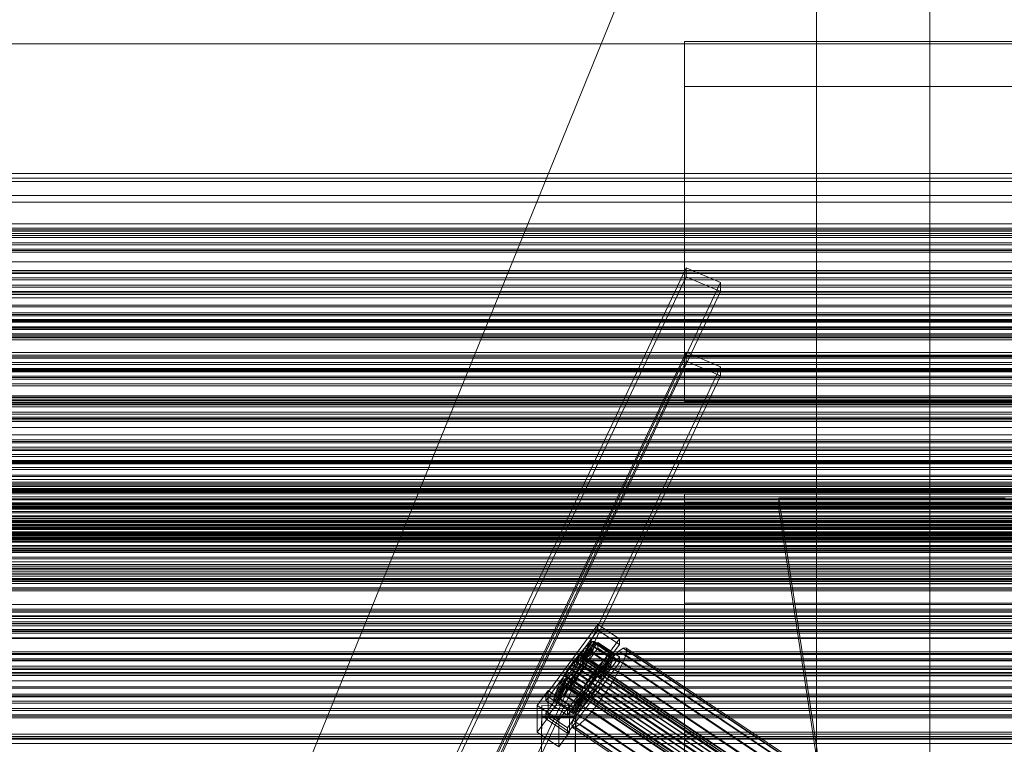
# Model space of a CAD drawing. Header units: millimetres. Extents: x -2233 to 61924, y -68080 to 6847.
# Tile 283 of 656: x -652 to -130, y -32703 to -32319. Entities that reach past the tile are written whole.
import ezdxf

# ---------------------------------------------------------------- set-up
doc = ezdxf.new("R2010")
doc.units = ezdxf.units.MM
for name, color, linetype, lineweight in [('COTAS_P', 1, 'Continuous', 0), ('frontal_C02', 7, 'Continuous', 0), ('frontal_C03', 7, 'Continuous', 0), ('frontal_C03-dry', 7, 'Continuous', 0), ('frontal_dosificador', 7, 'Continuous', 0), ('frontal_tolva', 7, 'Continuous', 0)]:
    doc.layers.add(name, color=color, linetype=linetype, lineweight=lineweight)
doc.dimstyles.new('R19_100', dxfattribs={"dimtxt": 250, "dimasz": 150, "dimexe": 150, "dimexo": 80, "dimgap": 100, "dimtad": 1, "dimtih": 1, "dimtoh": 1, "dimdsep": 46, "dimcen": 0.09, "dimadec": 0, "dimazin": 0, "dimtfac": 1, "dimtdec": 4, "dimtofl": 0, "dimtmove": 0, "dimatfit": 3, "dimfxl": 1, "dimtolj": 1, "dimtzin": 0, "dimarcsym": 0})

# ---------------------------------------------------------------- blocks, each defined once
blk = doc.blocks.new('DIM_R27_53')
at = {"layer": 'COTAS_P'}
for p, q in [((-150, -32000), (550, -32000)), ((550, -32000), (505, -32150)), ((550, -34600), (550, -32000)), ((550, -32000), (595, -32150)), ((550, -34600), (505, -34450)), ((550, -34600), (595, -34450)), ((-150, -34600), (550, -34600))]:
    blk.add_line(p, q, dxfattribs=at)
blk.add_text('2600 P', height=250, rotation=90, dxfattribs=at).set_placement((450, -33300))

msp = doc.modelspace()

# ---------------------------------------------------------------- linework, layer by layer
at = {"layer": 'frontal_C02'}
for p, q in [((-300, -32497.005), (-300, -32330.096)), ((-300, -32330.096), (300, -32330.096)), ((-300, -32353.96), (-300, -32330.096)), ((300, -32353.96), (-300, -32353.96)), ((-300, -32353.96), (-300, -32520.869)), ((-439.114, -32745.966), (-299.114, -32450.056)), ((-299.114, -32454.825), (-299.114, -32450.056)), ((-299.114, -32450.056), (-280.886, -32457.913)), ((-439.114, -32750.735), (-299.114, -32454.825)), ((-280.886, -32457.913), (-420.886, -32753.824)), ((-280.886, -32462.682), (-299.114, -32454.825)), ((-280.886, -32457.913), (-280.886, -32462.682)), ((-420.886, -32758.593), (-280.886, -32462.682)), ((-439.114, -32790.674), (-299.114, -32494.763)), ((-439.114, -32795.443), (-299.114, -32499.532)), ((300, -32497.005), (-300, -32497.005)), ((-300, -32497.005), (-300, -32520.869)), ((-299.114, -32499.532), (-299.114, -32494.763)), ((-299.114, -32494.763), (-280.886, -32502.621)), ((-280.886, -32507.39), (-299.114, -32499.532)), ((-280.886, -32502.621), (-420.886, -32798.531)), ((-280.886, -32502.621), (-280.886, -32507.39)), ((-420.886, -32803.3), (-280.886, -32507.39)), ((-300, -32520.869), (300, -32520.869)), ((-300, -32574.376), (-300, -32570.15)), ((-300, -32570.15), (-300, -32578.181)), ((300, -32570.15), (-300, -32570.15)), ((-130, -32572.359), (-250, -32572.359)), ((-250, -32572.359), (-228.298, -32715.693)), ((-250, -32572.359), (-250, -32578.09)), ((-300, -32590.57), (-300, -32574.376)), ((300, -32574.376), (-300, -32574.376)), ((-300, -32578.181), (-300, -32597.921)), ((300, -32578.181), (-300, -32578.181)), ((-228.298, -32721.423), (-250, -32578.09)), ((-250, -32578.09), (-130, -32578.09)), ((-300, -32617.629), (-300, -32590.57)), ((300, -32590.57), (-300, -32590.57)), ((-300, -32597.921), (-300, -32628.025)), ((300, -32597.921), (-300, -32597.921)), ((-300, -32653.709), (-300, -32617.629)), ((300, -32617.629), (-300, -32617.629)), ((-300, -32628.025), (-300, -32666.441)), ((300, -32628.025), (-300, -32628.025)), ((-373.501, -32676.791), (-345.969, -32639.269)), ((-345.981, -32642.249), (-345.969, -32639.269)), ((-345.969, -32639.269), (-334.501, -32646.938)), ((-345.981, -32642.249), (-373.513, -32679.772)), ((-334.513, -32649.918), (-345.981, -32642.249)), ((-373.539, -32686.329), (-346.008, -32648.806)), ((-362.045, -32687.441), (-334.513, -32649.918)), ((-334.501, -32646.938), (-362.033, -32684.46)), ((-354.71, -32657.183), (-350.645, -32649.548)), ((-353.892, -32656.621), (-348.918, -32648.361)), ((-353.378, -32656.565), (-347.835, -32648.243)), ((-353.205, -32657.02), (-347.47, -32649.202)), ((-350.645, -32649.548), (-352.899, -32651.724)), ((-348.918, -32648.361), (-350.645, -32649.548)), ((-350.645, -32649.548), (-340.816, -32656.122)), ((-347.835, -32648.243), (-348.918, -32648.361)), ((-348.918, -32648.361), (-339.088, -32654.934)), ((-347.847, -32651.174), (-347.47, -32649.202)), ((-347.835, -32648.243), (-338.005, -32654.816)), ((-347.47, -32649.202), (-347.835, -32648.243)), ((-347.47, -32649.202), (-337.64, -32655.776)), ((-346.02, -32651.787), (-346.008, -32648.806)), ((-346.008, -32648.806), (-334.539, -32656.475)), ((-334.501, -32646.938), (-334.513, -32649.918)), ((-346.02, -32651.787), (-373.551, -32689.309)), ((-355.525, -32654.741), (-358.345, -32658.392)), ((-356.348, -32656.088), (-357.415, -32657.119)), ((-357.021, -32659.643), (-355.525, -32654.741)), ((-355.53, -32655.525), (-356.348, -32656.088)), ((-356.348, -32656.088), (-142.549, -32799.063)), ((-355.777, -32658.214), (-352.899, -32651.724)), ((-355.017, -32655.469), (-355.53, -32655.525)), ((-355.53, -32655.525), (-141.731, -32798.501)), ((-352.899, -32651.724), (-355.525, -32654.741)), ((-355.525, -32654.741), (-345.695, -32661.314)), ((-355.022, -32656.858), (-354.844, -32655.924)), ((-354.844, -32655.924), (-355.017, -32655.469)), ((-355.017, -32655.469), (-141.218, -32798.445)), ((-354.844, -32655.924), (-141.045, -32798.899)), ((-353.902, -32659.303), (-348.941, -32654.024)), ((-353.384, -32657.954), (-347.847, -32651.174)), ((-352.899, -32651.724), (-343.069, -32658.298)), ((-350.678, -32657.557), (-348.941, -32654.024)), ((-348.941, -32654.024), (-347.847, -32651.174)), ((-348.941, -32654.024), (-339.111, -32660.597)), ((-347.847, -32651.174), (-338.017, -32657.748)), ((-334.551, -32659.456), (-346.02, -32651.787)), ((-340.816, -32656.122), (-344.88, -32663.757)), ((-339.088, -32654.934), (-344.062, -32663.195)), ((-338.005, -32654.816), (-343.549, -32663.139)), ((-337.64, -32655.776), (-343.376, -32663.593)), ((-343.069, -32658.298), (-340.816, -32656.122)), ((-340.816, -32656.122), (-339.088, -32654.934)), ((-339.088, -32654.934), (-338.005, -32654.816)), ((-337.64, -32655.776), (-338.017, -32657.748)), ((-338.005, -32654.816), (-337.64, -32655.776)), ((-334.938, -32653.427), (-337.95, -32656.336)), ((-332.629, -32651.839), (-334.938, -32653.427)), ((-334.938, -32653.427), (-150.629, -32776.681)), ((-332.659, -32659.41), (-331.197, -32655.6)), ((-331.181, -32651.681), (-332.629, -32651.839)), ((-332.629, -32651.839), (-148.32, -32775.094)), ((-331.197, -32655.6), (-330.692, -32652.964)), ((-331.197, -32655.6), (-146.887, -32778.855)), ((-330.692, -32652.964), (-331.181, -32651.681)), ((-331.181, -32651.681), (-146.872, -32774.936)), ((-330.692, -32652.964), (-146.383, -32776.219)), ((-300, -32696.351), (-300, -32653.709)), ((300, -32653.709), (-300, -32653.709)), ((-362.083, -32696.978), (-334.551, -32659.456)), ((-334.539, -32656.475), (-362.071, -32693.998)), ((-359.995, -32660.277), (-361.332, -32662.189)), ((-358.345, -32658.392), (-361.166, -32662.429)), ((-358.659, -32658.547), (-359.995, -32660.277)), ((-146.196, -32803.252), (-359.995, -32660.277)), ((-359.693, -32663.285), (-358.357, -32661.373)), ((-357.415, -32657.119), (-358.659, -32658.547)), ((-358.659, -32658.547), (-144.861, -32801.523)), ((-358.345, -32658.392), (-358.357, -32661.373)), ((-358.357, -32661.373), (-357.021, -32659.643)), ((-358.357, -32661.373), (-348.527, -32667.946)), ((-348.515, -32664.966), (-358.345, -32658.392)), ((-357.434, -32661.765), (-356.363, -32659.881)), ((-357.415, -32657.119), (-143.617, -32800.094)), ((-357.021, -32659.643), (-355.777, -32658.214)), ((-347.191, -32666.217), (-357.021, -32659.643)), ((-356.363, -32659.881), (-355.541, -32658.208)), ((-356.363, -32659.881), (-142.565, -32802.857)), ((-354.725, -32660.977), (-355.796, -32662.86)), ((-355.796, -32662.86), (-352.938, -32661.533)), ((-355.777, -32658.214), (-354.71, -32657.183)), ((-345.947, -32664.788), (-355.777, -32658.214)), ((-355.569, -32665.681), (-352.938, -32661.533)), ((-355.541, -32658.208), (-355.022, -32656.858)), ((-355.541, -32658.208), (-141.742, -32801.183)), ((-355.022, -32656.858), (-141.224, -32799.833)), ((-354.725, -32660.977), (-350.678, -32657.557)), ((-353.902, -32659.303), (-354.725, -32660.977)), ((-344.895, -32667.551), (-354.725, -32660.977)), ((-354.71, -32657.183), (-353.892, -32656.621)), ((-344.88, -32663.757), (-354.71, -32657.183)), ((-353.384, -32657.954), (-353.902, -32659.303)), ((-344.073, -32665.877), (-353.902, -32659.303)), ((-353.892, -32656.621), (-353.378, -32656.565)), ((-344.062, -32663.195), (-353.892, -32656.621)), ((-353.205, -32657.02), (-353.384, -32657.954)), ((-343.554, -32664.527), (-353.384, -32657.954)), ((-343.549, -32663.139), (-353.378, -32656.565)), ((-353.378, -32656.565), (-353.205, -32657.02)), ((-343.376, -32663.593), (-353.205, -32657.02)), ((-352.938, -32661.533), (-350.678, -32657.557)), ((-352.938, -32661.533), (-343.108, -32668.107)), ((-350.678, -32657.557), (-340.848, -32664.131)), ((-348.515, -32664.966), (-345.695, -32661.314)), ((-345.695, -32661.314), (-347.191, -32666.217)), ((-343.069, -32658.298), (-345.947, -32664.788)), ((-345.695, -32661.314), (-343.069, -32658.298)), ((-341.461, -32660.368), (-345.231, -32665.249)), ((-339.111, -32660.597), (-344.073, -32665.877)), ((-338.017, -32657.748), (-343.554, -32664.527)), ((-337.95, -32656.336), (-341.461, -32660.368)), ((-341.461, -32660.368), (-157.152, -32783.623)), ((-339.111, -32660.597), (-340.848, -32664.131)), ((-338.017, -32657.748), (-339.111, -32660.597)), ((-337.95, -32656.336), (-153.641, -32779.59)), ((-334.981, -32664.133), (-332.659, -32659.41)), ((-334.539, -32656.475), (-334.551, -32659.456)), ((-332.659, -32659.41), (-148.35, -32782.664)), ((-363.797, -32666.577), (-366.057, -32670.553)), ((-363.648, -32666.037), (-364.471, -32667.711)), ((-361.166, -32662.429), (-363.797, -32666.577)), ((-360.939, -32665.25), (-363.797, -32666.577)), ((-363.797, -32666.577), (-353.967, -32673.151)), ((-362.578, -32664.154), (-363.648, -32666.037)), ((-363.648, -32666.037), (-149.85, -32809.013)), ((-361.332, -32662.189), (-362.578, -32664.154)), ((-362.578, -32664.154), (-148.779, -32807.129)), ((-362.01, -32667.133), (-360.939, -32665.25)), ((-361.352, -32667.371), (-360.017, -32665.642)), ((-361.332, -32662.189), (-147.533, -32805.165)), ((-359.693, -32663.285), (-361.166, -32662.429)), ((-361.166, -32662.429), (-351.336, -32669.003)), ((-360.939, -32665.25), (-359.693, -32663.285)), ((-351.109, -32671.823), (-360.939, -32665.25)), ((-360.017, -32665.642), (-358.68, -32663.73)), ((-360.017, -32665.642), (-146.218, -32808.617)), ((-358.378, -32666.738), (-359.714, -32668.467)), ((-349.863, -32669.858), (-359.693, -32663.285)), ((-358.68, -32663.73), (-357.434, -32661.765)), ((-358.68, -32663.73), (-144.881, -32806.705)), ((-358.39, -32669.718), (-355.569, -32665.681)), ((-358.378, -32666.738), (-358.39, -32669.718)), ((-357.042, -32664.825), (-358.378, -32666.738)), ((-348.548, -32673.311), (-358.378, -32666.738)), ((-357.434, -32661.765), (-143.635, -32804.74)), ((-355.796, -32662.86), (-357.042, -32664.825)), ((-357.042, -32664.825), (-355.569, -32665.681)), ((-347.212, -32671.399), (-357.042, -32664.825)), ((-345.966, -32669.434), (-355.796, -32662.86)), ((-355.569, -32665.681), (-345.739, -32672.254)), ((-351.336, -32669.003), (-348.515, -32664.966)), ((-345.231, -32665.249), (-349.002, -32670.646)), ((-348.527, -32667.946), (-348.515, -32664.966)), ((-347.191, -32666.217), (-348.527, -32667.946)), ((-345.947, -32664.788), (-347.191, -32666.217)), ((-344.88, -32663.757), (-345.947, -32664.788)), ((-160.922, -32788.504), (-345.231, -32665.249)), ((-340.848, -32664.131), (-344.895, -32667.551)), ((-344.895, -32667.551), (-344.073, -32665.877)), ((-344.062, -32663.195), (-344.88, -32663.757)), ((-344.073, -32665.877), (-343.554, -32664.527)), ((-343.549, -32663.139), (-344.062, -32663.195)), ((-343.554, -32664.527), (-343.376, -32663.593)), ((-343.376, -32663.593), (-343.549, -32663.139)), ((-340.848, -32664.131), (-343.108, -32668.107)), ((-338.003, -32669.448), (-334.981, -32664.133)), ((-334.981, -32664.133), (-150.672, -32787.387)), ((-300, -32666.441), (-300, -32710.552)), ((300, -32666.441), (-300, -32666.441)), ((-363.53, -32671.091), (-369.265, -32678.908)), ((-363.357, -32671.545), (-368.9, -32679.867)), ((-363.351, -32670.157), (-368.888, -32676.936)), ((-362.843, -32671.489), (-367.817, -32679.749)), ((-362.833, -32668.807), (-367.794, -32674.086)), ((-366.057, -32670.553), (-367.794, -32674.086)), ((-362.025, -32670.927), (-366.09, -32678.562)), ((-362.01, -32667.133), (-366.057, -32670.553)), ((-366.057, -32670.553), (-356.228, -32677.127)), ((-364.989, -32669.061), (-365.168, -32669.995)), ((-365.168, -32669.995), (-364.995, -32670.449)), ((-365.168, -32669.995), (-151.369, -32812.97)), ((-364.995, -32670.449), (-364.482, -32670.394)), ((-364.995, -32670.449), (-151.196, -32813.425)), ((-364.471, -32667.711), (-364.989, -32669.061)), ((-364.989, -32669.061), (-151.191, -32812.036)), ((-364.482, -32670.394), (-363.664, -32669.831)), ((-364.482, -32670.394), (-150.683, -32813.369)), ((-364.471, -32667.711), (-150.672, -32810.686)), ((-360.958, -32669.896), (-363.836, -32676.386)), ((-363.664, -32669.831), (-362.596, -32668.8)), ((-363.664, -32669.831), (-149.865, -32812.806)), ((-363.53, -32671.091), (-363.351, -32670.157)), ((-363.357, -32671.545), (-363.53, -32671.091)), ((-353.7, -32677.664), (-363.53, -32671.091)), ((-362.843, -32671.489), (-363.357, -32671.545)), ((-353.527, -32678.119), (-363.357, -32671.545)), ((-363.351, -32670.157), (-362.833, -32668.807)), ((-353.521, -32676.73), (-363.351, -32670.157)), ((-362.025, -32670.927), (-362.843, -32671.489)), ((-353.014, -32678.063), (-362.843, -32671.489)), ((-362.833, -32668.807), (-362.01, -32667.133)), ((-353.003, -32675.38), (-362.833, -32668.807)), ((-362.596, -32668.8), (-361.352, -32667.371)), ((-362.596, -32668.8), (-148.798, -32811.776)), ((-360.958, -32669.896), (-362.025, -32670.927)), ((-352.196, -32677.5), (-362.025, -32670.927)), ((-352.18, -32673.707), (-362.01, -32667.133)), ((-361.352, -32667.371), (-147.554, -32810.347)), ((-359.714, -32668.467), (-361.21, -32673.369)), ((-361.21, -32673.369), (-358.39, -32669.718)), ((-359.714, -32668.467), (-360.958, -32669.896)), ((-351.128, -32676.469), (-360.958, -32669.896)), ((-349.884, -32675.041), (-359.714, -32668.467)), ((-358.39, -32669.718), (-348.56, -32676.292)), ((-353.967, -32673.151), (-351.336, -32669.003)), ((-353.967, -32673.151), (-351.109, -32671.823)), ((-349.002, -32670.646), (-352.519, -32676.191)), ((-351.109, -32671.823), (-352.18, -32673.707)), ((-351.336, -32669.003), (-349.863, -32669.858)), ((-349.863, -32669.858), (-351.109, -32671.823)), ((-348.527, -32667.946), (-349.863, -32669.858)), ((-349.002, -32670.646), (-164.693, -32793.901)), ((-348.548, -32673.311), (-347.212, -32671.399)), ((-347.212, -32671.399), (-345.966, -32669.434)), ((-345.739, -32672.254), (-347.212, -32671.399)), ((-345.966, -32669.434), (-344.895, -32667.551)), ((-343.108, -32668.107), (-345.966, -32669.434)), ((-343.108, -32668.107), (-345.739, -32672.254)), ((-341.52, -32674.993), (-338.003, -32669.448)), ((-338.003, -32669.448), (-153.694, -32792.703)), ((-378.086, -32682.151), (-372.35, -32674.334)), ((-373.501, -32676.791), (-373.513, -32679.772)), ((-362.033, -32684.46), (-373.501, -32676.791)), ((-372.408, -32688.64), (-372.35, -32674.334)), ((-372.35, -32674.334), (-360.882, -32682.003)), ((-368.888, -32676.936), (-369.265, -32678.908)), ((-367.794, -32674.086), (-368.888, -32676.936)), ((-368.888, -32676.936), (-359.058, -32683.509)), ((-367.794, -32674.086), (-357.964, -32680.66)), ((-366.09, -32678.562), (-363.836, -32676.386)), ((-363.836, -32676.386), (-361.21, -32673.369)), ((-363.836, -32676.386), (-354.006, -32682.959)), ((-361.21, -32673.369), (-351.38, -32679.943)), ((-359.058, -32683.509), (-353.521, -32676.73)), ((-357.964, -32680.66), (-353.003, -32675.38)), ((-357.964, -32680.66), (-356.228, -32677.127)), ((-356.228, -32677.127), (-353.967, -32673.151)), ((-356.228, -32677.127), (-352.18, -32673.707)), ((-352.519, -32676.191), (-355.541, -32681.507)), ((-354.006, -32682.959), (-351.128, -32676.469)), ((-353.521, -32676.73), (-353.7, -32677.664)), ((-353.003, -32675.38), (-353.521, -32676.73)), ((-352.18, -32673.707), (-353.003, -32675.38)), ((-352.519, -32676.191), (-168.21, -32799.446)), ((-352.196, -32677.5), (-351.128, -32676.469)), ((-351.38, -32679.943), (-349.884, -32675.041)), ((-348.56, -32676.292), (-351.38, -32679.943)), ((-351.128, -32676.469), (-349.884, -32675.041)), ((-349.884, -32675.041), (-348.548, -32673.311)), ((-345.739, -32672.254), (-348.56, -32676.292)), ((-348.56, -32676.292), (-348.548, -32673.311)), ((-345.291, -32680.39), (-341.52, -32674.993)), ((-341.52, -32674.993), (-157.211, -32798.248)), ((-378.512, -32875.624), (-375.644, -32682.219)), ((-378.086, -32682.151), (-378.143, -32696.457)), ((-366.618, -32689.82), (-378.086, -32682.151)), ((-375.644, -32688.18), (-375.644, -32682.219)), ((-375.644, -32682.219), (-357.646, -32682.462)), ((-373.513, -32679.772), (-362.045, -32687.441)), ((-369.265, -32678.908), (-368.9, -32679.867)), ((-369.265, -32678.908), (-359.436, -32685.481)), ((-368.9, -32679.867), (-367.817, -32679.749)), ((-368.9, -32679.867), (-359.07, -32686.441)), ((-367.817, -32679.749), (-366.09, -32678.562)), ((-367.817, -32679.749), (-357.987, -32686.323)), ((-360.882, -32682.003), (-366.618, -32689.82)), ((-366.09, -32678.562), (-356.26, -32685.135)), ((-360.882, -32682.003), (-360.939, -32696.309)), ((-359.436, -32685.481), (-353.7, -32677.664)), ((-359.07, -32686.441), (-353.527, -32678.119)), ((-359.058, -32683.509), (-357.964, -32680.66)), ((-357.987, -32686.323), (-353.014, -32678.063)), ((-355.541, -32681.507), (-357.863, -32686.23)), ((-356.26, -32685.135), (-352.196, -32677.5)), ((-355.541, -32681.507), (-171.232, -32804.761)), ((-351.38, -32679.943), (-354.006, -32682.959)), ((-353.7, -32677.664), (-353.527, -32678.119)), ((-353.527, -32678.119), (-353.014, -32678.063)), ((-353.014, -32678.063), (-352.196, -32677.5)), ((-349.061, -32685.271), (-345.291, -32680.39)), ((-345.291, -32680.39), (-160.982, -32803.645)), ((-373.539, -32686.329), (-373.551, -32689.309)), ((-362.071, -32693.998), (-373.539, -32686.329)), ((-362.045, -32687.441), (-362.033, -32684.46)), ((-357.646, -32682.462), (-360.514, -32875.867)), ((-359.436, -32685.481), (-359.058, -32683.509)), ((-359.07, -32686.441), (-359.436, -32685.481)), ((-357.863, -32686.23), (-359.326, -32690.039)), ((-357.987, -32686.323), (-359.07, -32686.441)), ((-356.26, -32685.135), (-357.987, -32686.323)), ((-357.863, -32686.23), (-173.554, -32809.485)), ((-357.646, -32682.462), (-357.646, -32688.424)), ((-354.006, -32682.959), (-356.26, -32685.135)), ((-352.572, -32689.304), (-349.061, -32685.271)), ((-349.061, -32685.271), (-164.752, -32808.526)), ((-378.512, -32881.585), (-375.644, -32688.18)), ((-372.408, -32688.64), (-378.143, -32696.457)), ((-357.646, -32688.424), (-375.644, -32688.18)), ((-373.551, -32689.309), (-362.083, -32696.978)), ((-360.939, -32696.309), (-372.408, -32688.64)), ((-366.675, -32704.126), (-366.618, -32689.82)), ((-360.514, -32881.829), (-357.646, -32688.424)), ((-359.326, -32690.039), (-359.83, -32692.675)), ((-359.83, -32692.675), (-359.341, -32693.958)), ((-359.83, -32692.675), (-175.521, -32815.93)), ((-359.326, -32690.039), (-175.016, -32813.294)), ((-357.893, -32693.801), (-355.584, -32692.213)), ((-355.584, -32692.213), (-352.572, -32689.304)), ((-355.584, -32692.213), (-171.275, -32815.468)), ((-352.572, -32689.304), (-168.263, -32812.558)), ((-378.143, -32696.457), (-366.675, -32704.126)), ((-366.675, -32704.126), (-360.939, -32696.309)), ((-362.083, -32696.978), (-362.071, -32693.998)), ((-359.341, -32693.958), (-357.893, -32693.801)), ((-359.341, -32693.958), (-175.032, -32817.213)), ((-357.893, -32693.801), (-173.584, -32817.055)), ((-300, -32742.649), (-300, -32696.351)), ((-300, -32696.351), (300, -32696.351))]:
    msp.add_line(p, q, dxfattribs=at)
at = {"layer": 'frontal_C03'}
for p, q in [((-1300, -32331.296), (1300, -32331.296)), ((1250, -32400.062), (-1250, -32400.062)), ((1250, -32402.554), (-1250, -32402.554)), ((1250, -32404.381), (-1250, -32404.381)), ((1250, -32411.687), (-1250, -32411.687)), ((1250, -32415.216), (-1250, -32415.216)), ((1250, -32426.838), (-1250, -32426.838)), ((1250, -32429.109), (-1250, -32429.109)), ((1250, -32429.991), (-1250, -32429.991)), ((1250, -32430.644), (-1250, -32430.644)), ((1250, -32431.828), (-1250, -32431.828)), ((1250, -32432.952), (-1250, -32432.952)), ((-1250, -32434.009), (1250, -32434.009)), ((1250, -32436.861), (-1250, -32436.861)), ((1250, -32437.918), (-1250, -32437.918)), ((1250, -32440.226), (-1250, -32440.226)), ((1250, -32440.879), (-1250, -32440.879)), ((1250, -32441.761), (-1250, -32441.761)), ((1250, -32446.975), (-1250, -32446.975)), ((1250, -32451.567), (-1250, -32451.567)), ((1250, -32452.448), (-1250, -32452.448)), ((1250, -32453.087), (-1250, -32453.087)), ((1250, -32453.102), (-1250, -32453.102)), ((1250, -32455.409), (-1250, -32455.409)), ((-1250, -32456.467), (1250, -32456.467)), ((1250, -32459.319), (-1250, -32459.319)), ((1250, -32460.376), (-1250, -32460.376)), ((1250, -32462.683), (-1250, -32462.683)), ((1250, -32463.337), (-1250, -32463.337)), ((1250, -32464.218), (-1250, -32464.218)), ((1250, -32470.726), (-1250, -32470.726)), ((1570, -32478.303), (-1570, -32478.303)), ((1570, -32478.562), (-1570, -32478.562)), ((1250, -32474.025), (-1250, -32474.025)), ((1250, -32474.906), (-1250, -32474.906)), ((1250, -32475.56), (-1250, -32475.56)), ((-1250, -32477.542), (1250, -32477.542)), ((1250, -32477.867), (-1250, -32477.867)), ((1570, -32481.347), (-1570, -32481.347)), ((1570, -32482.085), (-1570, -32482.085)), ((-1250, -32478.924), (1250, -32478.924)), ((1250, -32481.776), (-1250, -32481.776)), ((1250, -32482.834), (-1250, -32482.834)), ((1570, -32487.231), (-1570, -32487.231)), ((1570, -32488.335), (-1570, -32488.335)), ((1250, -32485.141), (-1250, -32485.141)), ((1250, -32485.795), (-1250, -32485.795)), ((1250, -32486.676), (-1250, -32486.676)), ((-1570, -32495.059), (1570, -32495.059)), ((1570, -32496.361), (-1570, -32496.361)), ((1250, -32496.472), (-1250, -32496.472)), ((1250, -32496.482), (-1250, -32496.482)), ((1250, -32497.364), (-1250, -32497.364)), ((1250, -32498.017), (-1250, -32498.017)), ((1570, -32503.639), (-1570, -32503.639)), ((1250, -32500.325), (-1250, -32500.325)), ((-1250, -32501.382), (1250, -32501.382)), ((1250, -32503.528), (-1250, -32503.528)), ((1250, -32504.234), (-1250, -32504.234)), ((1570, -32504.941), (-1570, -32504.941)), ((1250, -32505.291), (-1250, -32505.291)), ((1250, -32507.599), (-1250, -32507.599)), ((1250, -32508.252), (-1250, -32508.252)), ((1250, -32509.134), (-1250, -32509.134)), ((1570, -32511.665), (-1570, -32511.665)), ((1570, -32512.769), (-1570, -32512.769)), ((1570, -32517.915), (-1570, -32517.915)), ((1570, -32518.653), (-1570, -32518.653)), ((1250, -32518.94), (-1250, -32518.94)), ((1250, -32519.821), (-1250, -32519.821)), ((1250, -32520.475), (-1250, -32520.475)), ((1570, -32521.438), (-1570, -32521.438)), ((1570, -32521.697), (-1570, -32521.697)), ((1250, -32522.458), (-1250, -32522.458)), ((1250, -32522.782), (-1250, -32522.782)), ((-1250, -32523.84), (1250, -32523.84)), ((1250, -32526.692), (-1250, -32526.692)), ((1250, -32527.749), (-1250, -32527.749)), ((1250, -32529.274), (-1250, -32529.274)), ((1250, -32530.056), (-1250, -32530.056)), ((1250, -32530.71), (-1250, -32530.71)), ((1250, -32531.591), (-1250, -32531.591)), ((1250, -32541.398), (-1250, -32541.398)), ((1250, -32542.279), (-1250, -32542.279)), ((1250, -32542.932), (-1250, -32542.932)), ((1250, -32545.24), (-1250, -32545.24)), ((-1250, -32546.297), (1250, -32546.297)), ((1250, -32546.913), (-1250, -32546.913)), ((1250, -32549.149), (-1250, -32549.149)), ((1250, -32550.207), (-1250, -32550.207)), ((-1250, -32552.223), (1250, -32552.223)), ((1250, -32552.514), (-1250, -32552.514)), ((1250, -32553.025), (-1250, -32553.025)), ((1250, -32553.167), (-1250, -32553.167)), ((-1250, -32553.605), (1250, -32553.605)), ((1250, -32554.049), (-1250, -32554.049)), ((-1250, -32555.943), (1250, -32555.943)), ((-1250, -32557.072), (1250, -32557.072)), ((-1250, -32560.791), (1250, -32560.791)), ((-1250, -32562.388), (1250, -32562.388)), ((1250, -32563.855), (-1250, -32563.855)), ((1250, -32564.737), (-1250, -32564.737)), ((1250, -32565.39), (-1250, -32565.39)), ((-1250, -32567.235), (1250, -32567.235)), ((1250, -32567.697), (-1250, -32567.697)), ((1250, -32568.172), (-1250, -32568.172)), ((-1250, -32568.755), (1250, -32568.755)), ((-1250, -32569.191), (1250, -32569.191)), ((1250, -32571.607), (-1250, -32571.607)), ((1250, -32572.664), (-1250, -32572.664)), ((-1268, -32575.209), (1268, -32575.209)), ((-1268, -32575.433), (1268, -32575.433)), ((-1268, -32575.597), (1268, -32575.597)), ((-1268, -32576.255), (1268, -32576.255)), ((-1268, -32576.572), (1268, -32576.572)), ((-1268, -32577.619), (1268, -32577.619)), ((1250, -32573.162), (-1250, -32573.162)), ((-1250, -32574.835), (1250, -32574.835)), ((1250, -32574.972), (-1250, -32574.972)), ((1250, -32575.625), (-1250, -32575.625)), ((1250, -32576.506), (-1250, -32576.506)), ((1250, -32577.017), (-1250, -32577.017)), ((-1268, -32578.068), (1268, -32578.068)), ((-1268, -32579.431), (1268, -32579.431)), ((-1268, -32579.981), (1268, -32579.981)), ((-1268, -32581.568), (1268, -32581.568)), ((1268, -32582.182), (-1268, -32582.182)), ((-1250, -32583.074), (1250, -32583.074)), ((-1268, -32583.886), (1268, -32583.886)), ((-1268, -32584.521), (1268, -32584.521)), ((-1268, -32586.224), (1268, -32586.224)), ((-1268, -32586.838), (1268, -32586.838)), ((-1268, -32588.425), (1268, -32588.425)), ((1250, -32584.784), (-1250, -32584.784)), ((-1250, -32585.332), (1250, -32585.332)), ((1250, -32586.313), (-1250, -32586.313)), ((1250, -32587.194), (-1250, -32587.194)), ((1250, -32587.848), (-1250, -32587.848)), ((1250, -32588.313), (-1250, -32588.313)), ((-1268, -32588.975), (1268, -32588.975)), ((-1268, -32590.339), (1268, -32590.339)), ((-1268, -32590.788), (1268, -32590.788)), ((-1268, -32591.834), (1268, -32591.834)), ((-1268, -32592.151), (1268, -32592.151)), ((-1268, -32592.809), (1268, -32592.809)), ((-1268, -32592.973), (1268, -32592.973)), ((-1268, -32593.197), (1268, -32593.197)), ((1250, -32590.155), (-1250, -32590.155)), ((-1250, -32591.212), (1250, -32591.212)), ((-1250, -32591.389), (1250, -32591.389)), ((-1250, -32593.571), (1250, -32593.571)), ((1250, -32594.065), (-1250, -32594.065)), ((1250, -32595.122), (-1250, -32595.122)), ((1250, -32595.619), (-1250, -32595.619)), ((1250, -32597.429), (-1250, -32597.429)), ((1250, -32597.446), (-1250, -32597.446)), ((1250, -32598.083), (-1250, -32598.083)), ((1250, -32598.964), (-1250, -32598.964)), ((-1250, -32599.215), (1250, -32599.215)), ((1250, -32599.938), (-1250, -32599.938)), ((-1250, -32601.171), (1250, -32601.171)), ((-1250, -32606.018), (1250, -32606.018)), ((-1250, -32607.615), (1250, -32607.615)), ((1250, -32608.77), (-1250, -32608.77)), ((1250, -32609.652), (-1250, -32609.652)), ((1250, -32610.305), (-1250, -32610.305)), ((-1250, -32611.334), (1250, -32611.334)), ((-1250, -32612.463), (1250, -32612.463)), ((1250, -32612.613), (-1250, -32612.613)), ((-1250, -32613.67), (1250, -32613.67)), ((-1250, -32614.801), (1250, -32614.801)), ((-1250, -32615.386), (1250, -32615.386)), ((-1250, -32616.183), (1250, -32616.183)), ((1250, -32616.522), (-1250, -32616.522)), ((1250, -32617.579), (-1250, -32617.579)), ((1250, -32619.887), (-1250, -32619.887)), ((1250, -32620.54), (-1250, -32620.54)), ((1250, -32621.422), (-1250, -32621.422)), ((-1500, -32635.017), (1500, -32635.017)), ((1250, -32631.228), (-1250, -32631.228)), ((1250, -32632.109), (-1250, -32632.109)), ((1250, -32632.763), (-1250, -32632.763)), ((1250, -32635.07), (-1250, -32635.07)), ((-1250, -32636.128), (1250, -32636.128)), ((1250, -32638.98), (-1250, -32638.98)), ((1250, -32640.037), (-1250, -32640.037)), ((1250, -32642.345), (-1250, -32642.345)), ((1250, -32642.998), (-1250, -32642.998)), ((1250, -32643.879), (-1250, -32643.879)), ((1500, -32646.426), (-1500, -32646.426)), ((1500, -32646.711), (-1500, -32646.711)), ((1250, -32653.686), (-1250, -32653.686)), ((1250, -32654.567), (-1250, -32654.567)), ((1250, -32655.221), (-1250, -32655.221)), ((-1500, -32658.119), (1500, -32658.119)), ((1250, -32657.528), (-1250, -32657.528)), ((-1250, -32658.585), (1250, -32658.585)), ((1250, -32661.437), (-1250, -32661.437)), ((1250, -32662.495), (-1250, -32662.495)), ((1250, -32664.802), (-1250, -32664.802)), ((1250, -32665.456), (-1250, -32665.456)), ((1250, -32666.337), (-1250, -32666.337)), ((1250, -32676.143), (-1250, -32676.143)), ((1250, -32677.025), (-1250, -32677.025)), ((1250, -32677.678), (-1250, -32677.678)), ((1250, -32679.986), (-1250, -32679.986)), ((-1250, -32681.043), (1250, -32681.043)), ((1250, -32683.895), (-1250, -32683.895)), ((1250, -32684.952), (-1250, -32684.952)), ((1250, -32687.26), (-1250, -32687.26)), ((1250, -32687.913), (-1250, -32687.913)), ((1250, -32688.795), (-1250, -32688.795)), ((1250, -32698.601), (-1250, -32698.601)), ((1250, -32699.482), (-1250, -32699.482)), ((1250, -32700.136), (-1250, -32700.136)), ((1250, -32702.443), (-1250, -32702.443))]:
    msp.add_line(p, q, dxfattribs=at)
at = {"layer": 'frontal_C03-dry'}
for p, q in [((-1290, -32466), (1290, -32466)), ((1290, -32470), (-1290, -32470)), ((1290, -32500.375), (-1290, -32500.375)), ((-1290, -32504.375), (1290, -32504.375)), ((1290, -32534.75), (-1290, -32534.75)), ((-1290, -32538.75), (1290, -32538.75)), ((1250, -32560), (-1250, -32560)), ((-1250, -32566), (1250, -32566)), ((1290, -32569.125), (-1290, -32569.125)), ((-1250, -32570), (1250, -32570)), ((-1290, -32573.125), (1290, -32573.125)), ((-1250, -32594.375), (1250, -32594.375)), ((1290, -32603.5), (-1290, -32603.5)), ((1250, -32600.375), (-1250, -32600.375)), ((-1290, -32607.5), (1290, -32607.5)), ((1250, -32604.375), (-1250, -32604.375)), ((-1250, -32628.75), (1250, -32628.75)), ((1250, -32634.75), (-1250, -32634.75)), ((1290, -32637.875), (-1290, -32637.875)), ((1250, -32638.75), (-1250, -32638.75)), ((-1290, -32641.875), (1290, -32641.875)), ((-1250, -32663.125), (1250, -32663.125)), ((1250, -32669.125), (-1250, -32669.125)), ((1290, -32672.25), (-1290, -32672.25)), ((-1290, -32676.25), (1290, -32676.25)), ((1250, -32673.125), (-1250, -32673.125)), ((-1250, -32697.5), (1250, -32697.5))]:
    msp.add_line(p, q, dxfattribs=at)
at = {"layer": 'frontal_dosificador'}
for p, q in [((-230, -33600), (-230, -32040)), ((-170, -33600), (-170, -32040)), ((-820, -33500), (-250, -32100))]:
    msp.add_line(p, q, dxfattribs=at)
at = {"layer": 'frontal_tolva'}
for p, q in [((-1821.5, -32700), (1821.5, -32700)), ((-1725, -32700), (1725, -32700))]:
    msp.add_line(p, q, dxfattribs=at)

# ---------------------------------------------------------------- dimensions: what is measured, and where the dimension line sits
at = {"layer": 'COTAS_P'}
dim = msp.add_aligned_dim(p1=(-150, -34600), p2=(-150, -32000), distance=-700, text='<> P', dimstyle='R19_100', dxfattribs=at)
dim.commit()
dim.dimension.update_dxf_attribs({"geometry": 'DIM_R27_53', "text_midpoint": (550, -33300)})

doc.saveas('drawing.dxf')
